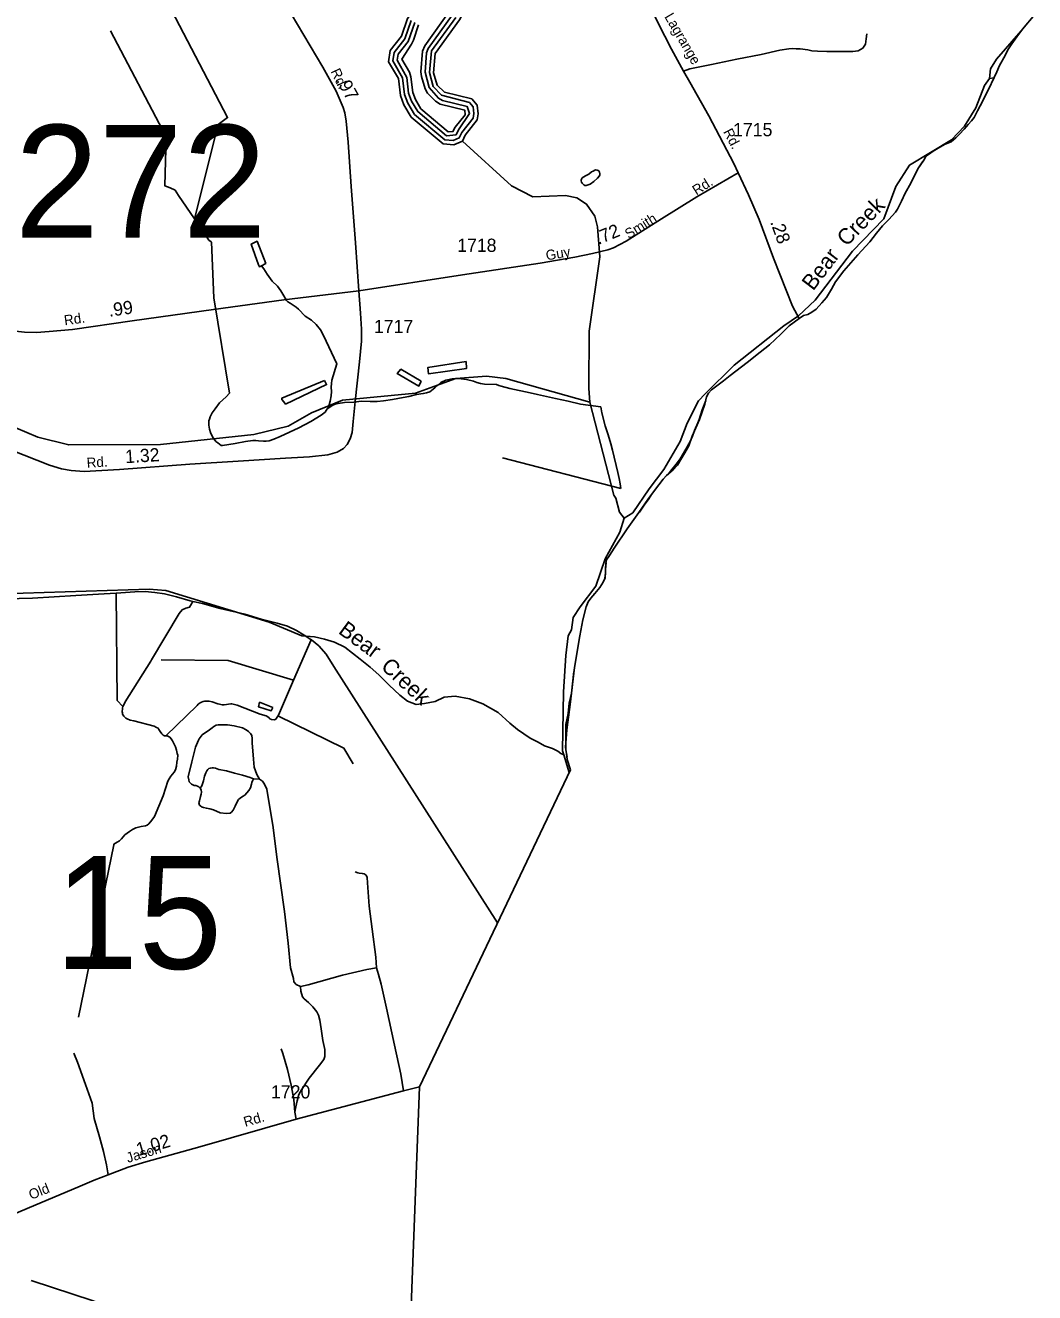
# Model space of a CAD drawing. Extents: x 2206922 to 2357709, y 510027 to 673830.
# Drawn here: x 2346902 to 2356443, y 580187 to 592168 of the extents above; entities that cross this region are included whole.
import ezdxf

# ---------------------------------------------------------------- set-up
doc = ezdxf.new("R2010")
doc.units = 0
for name, color, linetype in [('Exist Boundary Political CountyLine', 7, 'Continuous'), ('Exist Hydrographic Buffer Line', 7, 'Continuous'), ('Exist Hydrographic Creek Single Shore', 7, 'Continuous'), ('Exist Hydrographic Creek Single Shore Label', 7, 'Continuous'), ('Exist Hydrographic Lake Shore', 7, 'Continuous'), ('Exist Hydrographic Misc Water Feature', 7, 'Continuous'), ('Exist Road Non-System Type 51', 7, 'Continuous'), ('Exist Road Secondary Mileage Hundredths English Label', 7, 'Continuous'), ('Exist Road Secondary Structure Pipe Number Label', 7, 'Continuous'), ('Exist Road Secondary Structure Standard Bridge Number Label', 7, 'Continuous'), ('Exist Road Secondary Type 51 Attributed', 7, 'Continuous'), ('Exist Road Secondary Type 51 Label', 7, 'Continuous'), ('Exist Road Secondary Type 51 Number Label', 7, 'Continuous')]:
    doc.layers.add(name, color=color, linetype=linetype)

msp = doc.modelspace()

# ---------------------------------------------------------------- linework, layer by layer
at = {"layer": 'Exist Boundary Political CountyLine'}
for points in [[(2356443, 592271), (2356328, 592132), (2356275, 592058), (2356228, 591994), (2356189, 591935), (2356164, 591882), (2356112, 591787), (2356085, 591728)], [(2356085, 591728), (2356059, 591675), (2356006, 591562), (2355928, 591408), (2355902, 591361), (2355871, 591298), (2355846, 591265), (2355814, 591230), (2355775, 591187), (2355732, 591140), (2355699, 591103), (2355654, 591066), (2355597, 591043), (2355546, 591017), (2355482, 590978), (2355439, 590947), (2355410, 590920), (2355394, 590894), (2355339, 590810), (2355273, 590677), (2355219, 590582), (2355184, 590504), (2355147, 590429), (2355126, 590402), (2355063, 590332), (2355004, 590271), (2354949, 590203), (2354885, 590121), (2354771, 589998), (2354639, 589848), (2354561, 589742), (2354522, 589674), (2354476, 589596), (2354431, 589543), (2354378, 589486), (2354335, 589457), (2354298, 589434), (2354259, 589426), (2354216, 589395), (2354121, 589326), (2354043, 589248), (2353936, 589148), (2353847, 589078), (2353724, 588981), (2353566, 588858), (2353502, 588807), (2353387, 588723), (2353360, 588692), (2353340, 588656), (2353326, 588586), (2353274, 588442), (2353206, 588283), (2353173, 588194), (2353136, 588127), (2353107, 588078), (2353066, 588010)], [(2353066, 588010), (2353025, 587965), (2352963, 587912), (2352930, 587877), (2352848, 587770), (2352786, 587684), (2352702, 587561), (2352590, 587407), (2352467, 587225), (2352424, 587157), (2352397, 587114), (2352390, 587084), (2352386, 587028), (2352386, 586993), (2352380, 586938), (2352364, 586905), (2352331, 586852), (2352284, 586797), (2352249, 586754), (2352222, 586717), (2352204, 586672), (2352171, 586547), (2352143, 586395), (2352092, 586098), (2352052, 585747), (2352020, 585507), (2352008, 585343), (2352016, 585282), (2352024, 585227), (2352056, 585131)], [(2352056, 585131), (2350627, 582134), (2348330, 521703)]]:
    msp.add_lwpolyline(points, dxfattribs=at)
at = {"layer": 'Exist Hydrographic Buffer Line'}
for points in [[(2350971, 592242), (2350742, 591927), (2350721, 591722), (2350757, 591590), (2350835, 591507), (2351100, 591438), (2351134, 591397), (2351142, 591333), (2351136, 591289), (2351028, 591155), (2351004, 591104), (2350945, 591078), (2350868, 591085), (2350580, 591326), (2350517, 591433), (2350486, 591515), (2350468, 591671), (2350376, 591831), (2350388, 591912), (2350488, 592039), (2350549, 592212)], [(2350917, 592310), (2350678, 591973), (2350657, 591924), (2350641, 591728), (2350646, 591684), (2350681, 591568), (2350704, 591525), (2350779, 591450), (2350822, 591423), (2351056, 591366), (2351059, 591322), (2350965, 591206), (2350943, 591164), (2350900, 591162)], [(2350937, 592263), (2350710, 591950), (2350695, 591909), (2350681, 591725), (2350719, 591579), (2350806, 591479), (2350844, 591458), (2351078, 591402), (2351101, 591333), (2350997, 591180), (2350974, 591134), (2350884, 591124)], [(2350884, 591124), (2350611, 591352), (2350553, 591450), (2350525, 591525), (2350507, 591675), (2350418, 591839), (2350426, 591896), (2350520, 592015), (2350585, 592193)], [(2350900, 591162), (2350642, 591379), (2350590, 591467), (2350564, 591534), (2350547, 591680), (2350532, 591726), (2350460, 591848), (2350551, 591990), (2350570, 592026), (2350620, 592174)]]:
    msp.add_lwpolyline(points, dxfattribs=at)
at = {"layer": 'Exist Hydrographic Creek Single Shore'}
for points in [[(2352239, 588605), (2352229, 588736), (2352231, 589277), (2352331, 589980), (2352311, 590262), (2352285, 590363), (2352208, 590478), (2352116, 590536), (2352007, 590558), (2351700, 590546), (2351498, 590652), (2351035, 591073)], [(2352239, 588605), (2351445, 588829), (2351262, 588851), (2350971, 588829), (2350589, 588692), (2349899, 588625), (2349608, 588505), (2349385, 588378), (2349061, 588299), (2348179, 588205), (2347313, 588202), (2347021, 588276), (2346811, 588363)], [(2352561, 587509), (2352518, 587566), (2352483, 587699), (2352466, 587725), (2352239, 588605)], [(2351991, 585270), (2351964, 585285), (2351936, 585305), (2351884, 585332), (2351810, 585358), (2351749, 585390), (2351673, 585429), (2351553, 585511), (2351483, 585572), (2351371, 585671), (2351228, 585755), (2351100, 585802), (2350964, 585825), (2350862, 585815), (2350777, 585776), (2350675, 585758), (2350597, 585748), (2350513, 585779), (2350443, 585835), (2350341, 585930), (2350242, 586027), (2350162, 586101), (2350066, 586176), (2349995, 586234), (2349921, 586288), (2349823, 586337), (2349731, 586366), (2349635, 586386), (2349517, 586397), (2349207, 586527), (2348229, 586825), (2348071, 586838), (2346480, 586787)], [(2350479, 578230), (2350019, 578624), (2349691, 578877), (2349447, 579109), (2349126, 579438), (2348900, 579576), (2348038, 579899), (2347544, 580109), (2346958, 580302)]]:
    msp.add_lwpolyline(points, dxfattribs=at)
at = {"layer": 'Exist Hydrographic Lake Shore'}
for points in [[(2351035, 591073), (2351059, 591130), (2351174, 591273), (2351182, 591332), (2351173, 591414), (2351122, 591474), (2350863, 591536), (2350796, 591602), (2350761, 591719), (2350775, 591903), (2351005, 592221), (2351037, 592281), (2351035, 592455), (2350992, 592588), (2350874, 592685), (2350766, 592667)], [(2351035, 591073), (2350952, 591037), (2350852, 591046), (2350549, 591300), (2350481, 591415), (2350447, 591506), (2350428, 591666), (2350335, 591823), (2350350, 591929), (2350457, 592064), (2350513, 592231), (2350718, 592501), (2350766, 592667)]]:
    msp.add_lwpolyline(points, dxfattribs=at)
at = {"layer": 'Exist Hydrographic Misc Water Feature'}
for p, q in [((2351413, 588079), (2352530, 587788)), ((2352285, 586797), (2352280, 586792)), ((2349603, 586360), (2349436, 585976)), ((2349545, 586399), (2349603, 586360)), ((2352042, 585103), (2351991, 585270))]:
    msp.add_line(p, q, dxfattribs=at)
for points in [[(2348247, 592385), (2348814, 591296), (2348725, 591231), (2348501, 590337)], [(2347707, 592116), (2348234, 591115), (2348220, 590651), (2348270, 590632), (2348318, 590608), (2348349, 590559), (2348501, 590337)], [(2356017, 591665), (2356025, 591758), (2356082, 591848), (2356316, 592115)], [(2352561, 587509), (2352643, 587558), (2352799, 587787), (2352938, 587970), (2353093, 588233), (2353158, 588406), (2353264, 588617), (2353329, 588685), (2353601, 588955), (2354071, 589326), (2354212, 589420), (2354368, 589571), (2354721, 590034), (2355017, 590338), (2355130, 590645), (2355261, 590847), (2355658, 591086), (2355781, 591213), (2355887, 591388), (2355968, 591598), (2356017, 591665)], [(2356017, 591665), (2356058, 591673)], [(2352227, 590762), (2352198, 590745), (2352181, 590735), (2352167, 590725), (2352161, 590719), (2352159, 590713), (2352157, 590705), (2352157, 590697), (2352159, 590685), (2352166, 590675), (2352174, 590665), (2352182, 590659), (2352192, 590653), (2352204, 590653), (2352214, 590656), (2352240, 590666), (2352275, 590690), (2352311, 590724), (2352330, 590745), (2352333, 590753), (2352334, 590763), (2352330, 590779), (2352324, 590791), (2352316, 590797), (2352308, 590800), (2352296, 590801), (2352284, 590798), (2352268, 590790), (2352254, 590782), (2352227, 590762)], [(2355383, 590877), (2355340, 590810), (2355334, 590800)], [(2348501, 590337), (2348638, 590137), (2348658, 590121), (2348662, 590117), (2348683, 589591), (2348831, 588690), (2348799, 588657), (2348738, 588598), (2348695, 588542), (2348667, 588506), (2348650, 588466), (2348642, 588445), (2348636, 588430), (2348635, 588409), (2348635, 588389), (2348643, 588351), (2348652, 588320), (2348666, 588290), (2348678, 588268), (2348703, 588234), (2348721, 588221), (2348753, 588195)], [(2349134, 589895), (2349174, 589917), (2349093, 590126), (2349038, 590100), (2349106, 589904), (2349115, 589886), (2349134, 589895)], [(2349754, 588541), (2349762, 588546), (2349774, 588579), (2349784, 588615), (2349793, 588665), (2349796, 588707), (2349794, 588747), (2349795, 588783), (2349799, 588813), (2349845, 588968), (2349722, 589236), (2349693, 589290), (2349651, 589341), (2349606, 589381), (2349548, 589418), (2349483, 589483), (2349461, 589505), (2349434, 589522), (2349405, 589540), (2349383, 589554), (2349372, 589566), (2349345, 589611), (2349317, 589659), (2349287, 589703), (2349234, 589750), (2349189, 589814), (2349155, 589867), (2349134, 589895)], [(2351068, 588990), (2351073, 588924), (2350714, 588872), (2350707, 588934), (2351068, 588990)], [(2350643, 588805), (2350622, 588757), (2350418, 588876), (2350453, 588917), (2350643, 588805)], [(2349729, 588810), (2349750, 588771), (2349362, 588588), (2349344, 588608), (2349326, 588632), (2349327, 588644), (2349729, 588810)], [(2349754, 588541), (2349762, 588546), (2349808, 588577), (2349832, 588587), (2349860, 588594), (2349918, 588601), (2350007, 588604), (2350081, 588614), (2350163, 588611), (2350229, 588612), (2350287, 588617), (2350373, 588632), (2350473, 588649), (2350527, 588660), (2350598, 588679), (2350664, 588686), (2350694, 588694), (2350726, 588704), (2350774, 588741), (2350829, 588792), (2350877, 588812), (2350936, 588825), (2350998, 588828), (2351072, 588819), (2351137, 588805), (2351171, 588790), (2351205, 588782), (2351241, 588777), (2351355, 588772), (2351379, 588764), (2351401, 588757), (2351483, 588735), (2351673, 588694), (2351742, 588679), (2351914, 588639), (2352032, 588614), (2352151, 588588), (2352341, 588560)], [(2353333, 588620), (2353299, 588533), (2353271, 588443), (2353258, 588410), (2353228, 588336), (2353207, 588283), (2353185, 588234), (2353144, 588160), (2353093, 588069), (2353055, 588019), (2353000, 587952), (2352981, 587928)], [(2348753, 588195), (2348765, 588197), (2348886, 588216), (2348982, 588233), (2349052, 588242), (2349080, 588243), (2349106, 588241), (2349152, 588236), (2349178, 588236), (2349206, 588240), (2349252, 588257), (2349312, 588282), (2349487, 588364), (2349602, 588423), (2349699, 588482), (2349735, 588512), (2349754, 588541)], [(2352341, 588560), (2352350, 588504), (2352383, 588383), (2352412, 588295), (2352437, 588211), (2352452, 588151), (2352469, 588084), (2352488, 588006), (2352502, 587940), (2352515, 587884), (2352524, 587834), (2352530, 587788)], [(2352819, 587727), (2352788, 587682), (2352759, 587641), (2352706, 587567), (2352703, 587561)], [(2351991, 585270), (2351979, 585309), (2351989, 585868), (2352010, 586210), (2352033, 586395), (2352065, 586452), (2352080, 586570), (2352146, 586671), (2352294, 586865), (2352382, 587124), (2352521, 587376), (2352561, 587509)], [(2352391, 587085), (2352385, 587028), (2352385, 587015), (2352385, 586993), (2352382, 586949), (2352382, 586938)], [(2347760, 586801), (2347938, 586813), (2348036, 586815), (2348126, 586806), (2348216, 586795), (2348330, 586764), (2348461, 586726), (2348485, 586720)], [(2346429, 586741), (2346481, 586740), (2346717, 586745), (2346971, 586752), (2347379, 586777), (2347648, 586794), (2347760, 586801)], [(2347760, 586801), (2347771, 585784), (2347825, 585727)], [(2348485, 586720), (2348462, 586684), (2348455, 586668), (2348420, 586657), (2348384, 586641), (2348356, 586607), (2348095, 586170), (2348088, 586156), (2347847, 585773), (2347835, 585749), (2347825, 585727)], [(2348485, 586720), (2348577, 586702), (2348744, 586655), (2348976, 586602), (2349130, 586554), (2349283, 586516), (2349379, 586489), (2349466, 586446), (2349538, 586403), (2349545, 586399)], [(2349603, 586360), (2349607, 586358), (2349677, 586301), (2349746, 586222), (2349818, 586107), (2351365, 583682)], [(2348185, 586169), (2348819, 586163), (2349436, 585976)], [(2349436, 585976), (2349294, 585646), (2349290, 585641)], [(2352088, 586058), (2352064, 585854), (2352043, 585759), (2352032, 585663), (2352011, 585559), (2352011, 585453), (2352012, 585391), (2352011, 585343), (2352011, 585319), (2352018, 585283), (2352025, 585248)], [(2349290, 585641), (2349283, 585626), (2349270, 585610), (2349256, 585602), (2349230, 585604), (2349214, 585611), (2349204, 585623), (2349180, 585639), (2349121, 585657), (2348903, 585740), (2348854, 585753), (2348845, 585755), (2348781, 585744), (2348765, 585744), (2348722, 585753), (2348668, 585771), (2348640, 585778), (2348624, 585780), (2348612, 585780), (2348598, 585780), (2348582, 585776), (2348566, 585770), (2348554, 585762), (2348537, 585749), (2348525, 585739), (2348231, 585450)], [(2349242, 585720), (2349225, 585686), (2349105, 585726), (2349116, 585768), (2349242, 585720)], [(2347825, 585727), (2347821, 585715), (2347819, 585701), (2347818, 585687), (2347818, 585677), (2347820, 585667), (2347822, 585657), (2347826, 585645), (2347832, 585637), (2347841, 585627), (2347853, 585619), (2347865, 585611), (2347892, 585600), (2347927, 585594), (2348121, 585541), (2348142, 585531), (2348156, 585523), (2348163, 585511), (2348176, 585491), (2348192, 585471), (2348206, 585456), (2348218, 585452), (2348231, 585450)], [(2349290, 585641), (2349913, 585336), (2350001, 585185)], [(2348231, 585450), (2348242, 585452), (2348254, 585446), (2348267, 585438), (2348281, 585422), (2348293, 585404), (2348322, 585347), (2348332, 585315), (2348338, 585285), (2348342, 585267), (2348341, 585229), (2348335, 585203), (2348330, 585163), (2348322, 585131), (2348310, 585107), (2348277, 585069), (2348261, 585046), (2348249, 585024), (2348205, 584884), (2348164, 584785), (2348122, 584689), (2348098, 584653), (2348070, 584620), (2348053, 584606), (2348039, 584600), (2347997, 584593), (2347945, 584581), (2347915, 584566), (2347886, 584548), (2347844, 584516), (2347810, 584477), (2347792, 584459), (2347769, 584445), (2347753, 584437), (2347741, 584430), (2347737, 584420), (2347403, 582791)]]:
    msp.add_lwpolyline(points, dxfattribs=at)
at = {"layer": 'Exist Road Non-System Type 51'}
for p, q in [((2349116, 585042), (2349060, 585045)), ((2349461, 581827), (2349450, 581893))]:
    msp.add_line(p, q, dxfattribs=at)
for points in [[(2353125, 591735), (2353182, 591755), (2353388, 591797), (2353628, 591847), (2353857, 591893), (2354034, 591932), (2354118, 591945), (2354157, 591949), (2354189, 591947), (2354227, 591946), (2354299, 591935), (2354338, 591928), (2354391, 591923), (2354477, 591919), (2354632, 591919), (2354723, 591919), (2354774, 591928), (2354820, 591953), (2354843, 591990), (2354851, 592041), (2354855, 592088)], [(2349116, 585042), (2349090, 585086), (2349065, 585155), (2349058, 585230), (2349045, 585385), (2349047, 585426), (2349042, 585455), (2349029, 585474), (2349012, 585492), (2348990, 585508), (2348955, 585528), (2348876, 585544), (2348812, 585556), (2348750, 585556), (2348725, 585554), (2348705, 585551), (2348684, 585538), (2348668, 585526), (2348629, 585499), (2348604, 585483), (2348574, 585460), (2348545, 585423), (2348538, 585410), (2348511, 585344), (2348476, 585205), (2348442, 585063), (2348447, 585034), (2348451, 585017), (2348465, 585000), (2348472, 584995), (2348497, 584983), (2348513, 584981), (2348529, 584976), (2348542, 584970), (2348556, 584956)], [(2349060, 585045), (2349027, 585058), (2348956, 585079), (2348880, 585098), (2348804, 585121), (2348731, 585134), (2348699, 585144), (2348682, 585148), (2348667, 585148), (2348652, 585146), (2348637, 585141), (2348628, 585134), (2348619, 585121), (2348607, 585102), (2348597, 585070), (2348586, 585027), (2348571, 584977), (2348556, 584956)], [(2348556, 584956), (2348565, 584940), (2348567, 584919), (2348565, 584899), (2348558, 584879), (2348547, 584838), (2348542, 584817), (2348549, 584797), (2348561, 584787), (2348568, 584780), (2348586, 584773), (2348613, 584767), (2348647, 584762), (2348680, 584753), (2348743, 584724), (2348803, 584717), (2348837, 584721), (2348851, 584730), (2348867, 584748), (2348887, 584785), (2348903, 584828), (2348917, 584849), (2348933, 584862), (2348956, 584876), (2348976, 584890), (2349015, 584935), (2349029, 584961), (2349040, 584995), (2349044, 585009), (2349054, 585031), (2349060, 585045)], [(2349502, 583081), (2349463, 583101), (2349441, 583126), (2349436, 583158), (2349409, 583258), (2349386, 583491), (2349351, 583790), (2349279, 584305), (2349244, 584586), (2349185, 584946), (2349164, 584994), (2349144, 585021), (2349116, 585042)], [(2350220, 583258), (2350214, 583359), (2350180, 583623), (2350153, 583840), (2350137, 584061), (2350132, 584113), (2350123, 584134), (2350105, 584146), (2350087, 584150), (2350059, 584152), (2350045, 584155), (2350020, 584164)], [(2350220, 583258), (2350129, 583242), (2349900, 583188), (2349577, 583097), (2349502, 583081)], [(2350478, 582095), (2350451, 582252), (2350392, 582527), (2350316, 582878), (2350265, 583103), (2350239, 583196), (2350220, 583258)], [(2349502, 583081), (2349505, 583036), (2349521, 582985), (2349539, 582964), (2349579, 582929), (2349619, 582889), (2349657, 582841), (2349673, 582809), (2349686, 582763), (2349699, 582681), (2349713, 582571), (2349732, 582486), (2349733, 582451), (2349733, 582421), (2349723, 582390), (2349682, 582339), (2349584, 582216), (2349511, 582104), (2349488, 582059), (2349472, 582002), (2349459, 581943), (2349450, 581893)], [(2347361, 582451), (2347394, 582367), (2347472, 582156), (2347534, 581979), (2347554, 581835), (2347604, 581659), (2347640, 581520), (2347668, 581395), (2347684, 581301)], [(2349450, 581893), (2349440, 582013), (2349416, 582150), (2349379, 582296), (2349336, 582449), (2349321, 582491)]]:
    msp.add_lwpolyline(points, dxfattribs=at)
at = {"layer": 'Exist Road Secondary Type 51 Attributed'}
for points in [[(2352458, 594512), (2352492, 594294), (2352595, 593516), (2352642, 593221), (2352677, 592960), (2352711, 592694), (2352743, 592530), (2352783, 592412), (2352840, 592277), (2352946, 592064), (2353011, 591943), (2353125, 591735), (2353182, 591631), (2353362, 591311), (2353599, 590862), (2353641, 590772)], [(2348644, 594473), (2348667, 594254), (2348687, 594060), (2348696, 593960), (2348710, 593877), (2348737, 593773), (2348796, 593619), (2348831, 593516), (2348898, 593316), (2348951, 593147), (2348989, 593043), (2349035, 592939), (2349096, 592818), (2349415, 592277), (2349713, 591771), (2349840, 591545), (2349905, 591392), (2349922, 591342), (2349934, 591262), (2349953, 591064), (2349982, 590643), (2350023, 590111), (2350056, 589657)], [(2350056, 589657), (2351035, 589809), (2351769, 589920), (2352097, 589977), (2352264, 590012), (2352408, 590044), (2352461, 590063), (2352582, 590126), (2352914, 590337), (2353248, 590546), (2353641, 590772)], [(2353641, 590772), (2353738, 590566), (2353839, 590331), (2353973, 589967), (2354155, 589514), (2354216, 589395)], [(2344957, 589829), (2345118, 589775), (2345360, 589698), (2345724, 589588), (2345956, 589515), (2346259, 589421), (2346663, 589304), (2346782, 589280), (2346893, 589268), (2347009, 589263), (2347127, 589273), (2347349, 589292), (2347913, 589373), (2348682, 589480), (2349346, 589572), (2350056, 589657)], [(2350056, 589657), (2350071, 589447), (2350080, 589296), (2350080, 589182), (2350060, 588987), (2350021, 588611), (2350002, 588423), (2349991, 588318), (2349974, 588258), (2349944, 588206), (2349911, 588167), (2349851, 588133), (2349760, 588109), (2349588, 588089), (2349361, 588077), (2348915, 588048), (2348457, 588018), (2347793, 587970), (2347459, 587951), (2347335, 587960), (2347243, 587974), (2347131, 588011), (2346648, 588198)], [(2345954, 580576), (2347002, 581016), (2347399, 581183), (2347554, 581249), (2347684, 581301), (2347875, 581372), (2348040, 581425), (2348552, 581565), (2349461, 581827), (2350478, 582095), (2350627, 582134)]]:
    msp.add_lwpolyline(points, dxfattribs=at)

# ---------------------------------------------------------------- texts
at = {"layer": 'Exist Hydrographic Creek Single Shore Label'}
for s, rotation, p in [('Creek', 45.7832, (2354665, 590070)), ('Bear', 52.722, (2354349, 589651)), ('Bear', 323.6671, (2349852, 586426)), ('Creek', 317.0792, (2350254, 586095))]:
    msp.add_text(s, height=150, rotation=rotation, dxfattribs=at).set_placement(p)
at = {"layer": 'Exist Road Secondary Mileage Hundredths English Label'}
for s, rotation, p in [('.97', 299.0367, (2349837, 591647)), ('.72', 22.2809, (2352319, 590092)), ('.28', 290.2466, (2353941, 590308)), ('.99', 8.153, (2347696, 589412)), ('1.32', 3.5042, (2347849, 588028)), ('1.02', 16.5024, (2347971, 581477))]:
    msp.add_text(s, height=125, rotation=rotation, dxfattribs=at).set_placement(p)
at = {"layer": 'Exist Road Secondary Structure Pipe Number Label'}
msp.add_text('P272', height=1066.3, dxfattribs=at).set_placement((2345852, 590160))
at = {"layer": 'Exist Road Secondary Structure Standard Bridge Number Label'}
msp.add_text('15', height=1066.3, dxfattribs=at).set_placement((2347178, 583248))
at = {"layer": 'Exist Road Secondary Type 51 Label'}
for s, rotation, p in [('Lagrange', 300.1742, (2352940, 592250)), ('Rd.', 295.3096, (2349786, 591733)), ('Rd.', 297.8519, (2353496, 591162)), ('Rd.', 32.3557, (2353245, 590558)), ('Smith', 32.0785, (2352606, 590145)), ('Guy', 9.4907, (2351830, 589945)), ('Rd.', 8.153, (2347275, 589331)), ('Rd.', 4.0619, (2347485, 587984)), ('Rd.', 16.3763, (2348981, 581753)), ('Jason', 17.0781, (2347872, 581413)), ('Old', 21.7804, (2346957, 581064))]:
    msp.add_text(s, height=95, rotation=rotation, dxfattribs=at).set_placement(p)
at = {"layer": 'Exist Road Secondary Type 51 Number Label'}
for s, p in [('1715', (2353592, 591119)), ('1718', (2350984, 590026)), ('1717', (2350197, 589258)), ('1720', (2349224, 582023))]:
    msp.add_text(s, height=125, dxfattribs=at).set_placement(p)

doc.saveas('drawing.dxf')
